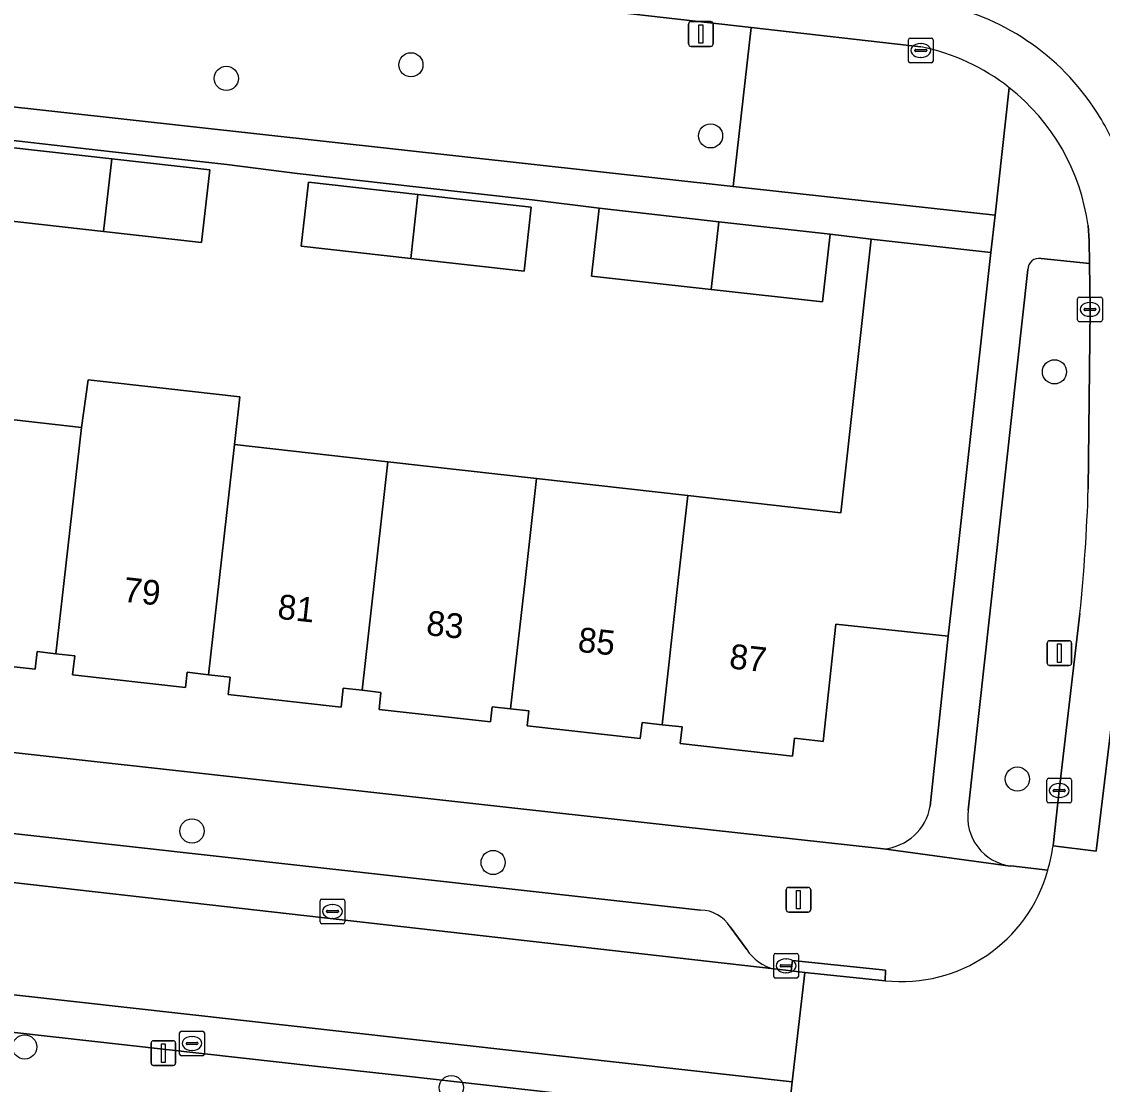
# Model space of a CAD drawing. Extents: x 162082 to 163401, y 388089 to 388636.
# Drawn here: x 163126.89 to 163170.58, y 388479.63 to 388522.59 of the extents above; entities that cross this region are included whole.
import ezdxf

# ---------------------------------------------------------------- set-up
doc = ezdxf.new("R2010")
doc.units = 0
for name, color, linetype in [('IMGEO_Boom', 7, 'Continuous'), ('IMGEO_Erf', 7, 'Continuous'), ('IMGEO_Groenvoorziening', 7, 'Continuous'), ('IMGEO_Kolk', 7, 'Continuous'), ('IMGEO_Lichtmast', 7, 'Continuous'), ('IMGEO_Muur', 7, 'Continuous'), ('IMGEO_Pand', 7, 'Continuous'), ('IMGEO_Pand_nummerreeks', 7, 'Continuous'), ('IMGEO_Parkeervlak_open', 7, 'Continuous'), ('IMGEO_Rijbaan_lokaal_gesloten', 7, 'Continuous'), ('IMGEO_Rijbaan_lokaal_open', 7, 'Continuous'), ('IMGEO_Voetpad_open', 7, 'Continuous')]:
    doc.layers.add(name, color=color, linetype=linetype)

msp = doc.modelspace()

# ---------------------------------------------------------------- linework, layer by layer
at = {"layer": 'IMGEO_Boom'}
for centre in [(163142.628, 388520.842), (163135.165, 388520.291), (163154.743, 388517.969), (163168.646, 388508.431), (163167.148, 388491.97), (163133.779, 388489.869), (163145.953, 388488.596), (163127.014, 388481.14), (163144.262, 388479.498)]:
    msp.add_circle(centre, 0.489, dxfattribs=at)
at = {"layer": 'IMGEO_Erf'}
for points in [[(163123.258, 388506.866), (163129.308, 388506.185), (163129.576, 388508.105), (163132.727, 388507.751), (163135.714, 388507.415), (163135.497, 388505.489), (163141.695, 388504.791), (163147.7, 388504.115), (163153.825, 388503.426), (163160.007, 388502.731), (163161.239, 388513.787), (163159.58, 388513.991), (163159.272, 388511.254), (163154.764, 388511.761), (163149.936, 388512.304), (163150.244, 388515.041), (163147.526, 388515.381), (163142.947, 388515.896), (163138.028, 388516.45), (163135.187, 388516.81), (163130.564, 388517.33), (163125.828, 388517.863)], [(163063.858, 388500), (163153.515, 388490.057), (163161.74, 388489.145)], [(163163.624, 388490.874), (163164.352, 388497.742), (163159.813, 388498.224), (163159.294, 388493.493), (163159.079, 388493.517), (163158.14, 388493.622), (163158.059, 388492.901), (163153.519, 388493.409), (163153.593, 388494.075), (163152.782, 388494.166), (163151.971, 388494.257), (163151.9, 388493.615), (163147.325, 388494.126), (163147.392, 388494.727), (163146.652, 388494.81), (163145.916, 388494.892), (163145.848, 388494.281), (163141.339, 388494.786), (163141.416, 388495.472), (163140.655, 388495.557), (163139.893, 388495.643), (163139.808, 388494.882), (163135.242, 388495.393), (163135.32, 388496.089), (163134.45, 388496.186), (163133.578, 388496.284), (163133.509, 388495.666), (163128.953, 388496.176), (163129.04, 388496.953), (163128.278, 388497.038), (163127.513, 388497.124), (163127.433, 388496.408), (163122.827, 388496.923)]]:
    msp.add_lwpolyline(points, dxfattribs=at)
for points in [[(163130.531, 388517.04), (163134.498, 388516.594), (163134.166, 388513.653), (163130.199, 388514.1), (163126.005, 388514.572), (163126.335, 388517.512)], [(163142.621, 388513.009), (163138.198, 388513.507), (163138.49, 388516.103), (163142.914, 388515.605), (163147.493, 388515.089), (163147.201, 388512.494)]]:
    msp.add_lwpolyline(points, close=True, dxfattribs=at)
msp.add_arc((163161.563, 388491.229), 2.091, 274.8571, 350.2298, dxfattribs=at)
at = {"layer": 'IMGEO_Groenvoorziening'}
msp.add_lwpolyline([(163069.433, 388531.658), (163031.039, 388536.202), (163000, 388539.522), (162992.744, 388540.298), (162992.032, 388534.021), (163000, 388533.142), (163155.658, 388515.929), (163156.391, 388522.352), (163145.834, 388523.559), (163144.608, 388523.695)], close=True, dxfattribs=at)
for points in [[(163163.25, 388521.568), (163156.391, 388522.352), (163155.658, 388515.929), (163166.247, 388514.758), (163166.821, 388519.915)], [(163170.012, 388503.692), (163170.083, 388510.954), (163170.064, 388512.804), (163168.103, 388513.011)], [(163167.565, 388512.569), (163165.161, 388490.713)], [(163168.591, 388489.272), (163168.838, 388491.504), (163169.674, 388498.665)], [(163166.876, 388488.46), (163168.373, 388488.286)]]:
    msp.add_lwpolyline(points, dxfattribs=at)
for centre, radius, start, end in [((163161.545, 388513.2), 8.54, 51.8401, 78.4814), ((163168.029, 388512.552), 0.465, 80.8702, 177.9402), ((163098.241, 388505.993), 71.808, 354.14292, 358.16388), ((163167.123, 388490.427), 1.983, 171.7207, 262.8366), ((163162.577, 388490.085), 6.069, 342.7603, 352.3052)]:
    msp.add_arc(centre, radius, start, end, dxfattribs=at)
at = {"layer": 'IMGEO_Kolk'}
for p, q in [((163162.817, 388521.921), (163163.669, 388521.921)), ((163162.742, 388520.995), (163162.742, 388521.847)), ((163163.044, 388521.464), (163163.442, 388521.464)), ((163163.23, 388521.701), (163163.255, 388521.701)), ((163163.743, 388521.847), (163163.743, 388520.995)), ((163163.001, 388521.415), (163163.001, 388521.427)), ((163163.439, 388521.378), (163163.041, 388521.378)), ((163163.253, 388521.141), (163163.228, 388521.141)), ((163163.485, 388521.427), (163163.485, 388521.415)), ((163163.669, 388520.921), (163162.817, 388520.921)), ((163169.657, 388511.454), (163170.509, 388511.454)), ((163169.582, 388510.528), (163169.582, 388511.38)), ((163169.884, 388510.997), (163170.282, 388510.997)), ((163170.07, 388511.234), (163170.095, 388511.234)), ((163170.583, 388511.38), (163170.583, 388510.528)), ((163169.841, 388510.948), (163169.841, 388510.96)), ((163170.279, 388510.911), (163169.881, 388510.911)), ((163170.093, 388510.674), (163170.068, 388510.674)), ((163170.325, 388510.96), (163170.325, 388510.948)), ((163170.509, 388510.454), (163169.657, 388510.454)), ((163168.337, 388491.078), (163168.337, 388491.93)), ((163168.412, 388492.004), (163169.264, 388492.004)), ((163168.825, 388491.784), (163168.85, 388491.784)), ((163169.338, 388491.93), (163169.338, 388491.078)), ((163168.596, 388491.498), (163168.596, 388491.51)), ((163169.034, 388491.461), (163168.636, 388491.461)), ((163168.639, 388491.547), (163169.037, 388491.547)), ((163169.08, 388491.51), (163169.08, 388491.498)), ((163169.264, 388491.004), (163168.412, 388491.004)), ((163168.848, 388491.224), (163168.823, 388491.224)), ((163138.957, 388486.193), (163138.957, 388487.045)), ((163139.032, 388487.119), (163139.884, 388487.119)), ((163139.958, 388487.045), (163139.958, 388486.193)), ((163139.216, 388486.613), (163139.216, 388486.625)), ((163139.654, 388486.576), (163139.256, 388486.576)), ((163139.259, 388486.662), (163139.657, 388486.662)), ((163139.445, 388486.899), (163139.47, 388486.899)), ((163139.7, 388486.625), (163139.7, 388486.613)), ((163139.884, 388486.119), (163139.032, 388486.119)), ((163139.468, 388486.339), (163139.443, 388486.339)), ((163157.296, 388483.994), (163157.296, 388484.846)), ((163157.371, 388484.92), (163158.223, 388484.92)), ((163158.297, 388484.846), (163158.297, 388483.994)), ((163157.555, 388484.414), (163157.555, 388484.426)), ((163157.993, 388484.377), (163157.595, 388484.377)), ((163157.598, 388484.463), (163157.996, 388484.463)), ((163157.784, 388484.7), (163157.809, 388484.7)), ((163158.039, 388484.426), (163158.039, 388484.414)), ((163158.223, 388483.92), (163157.371, 388483.92)), ((163157.807, 388484.14), (163157.782, 388484.14)), ((163133.279, 388480.854), (163133.279, 388481.706)), ((163133.354, 388481.78), (163134.206, 388481.78)), ((163134.28, 388481.706), (163134.28, 388480.854)), ((163133.538, 388481.274), (163133.538, 388481.286)), ((163133.581, 388481.323), (163133.979, 388481.323)), ((163133.767, 388481.56), (163133.792, 388481.56)), ((163134.022, 388481.286), (163134.022, 388481.274)), ((163133.976, 388481.237), (163133.578, 388481.237)), ((163133.79, 388481), (163133.765, 388481)), ((163134.206, 388480.78), (163133.354, 388480.78))]:
    msp.add_line(p, q, dxfattribs=at)
for points in [[(163162.817, 388521.921), (163163.669, 388521.921)], [(163162.742, 388520.995), (163162.742, 388521.847)], [(163163.743, 388521.847), (163163.743, 388520.995)], [(163163.669, 388520.921), (163162.817, 388520.921)], [(163169.657, 388511.454), (163170.509, 388511.454)], [(163169.582, 388510.528), (163169.582, 388511.38)], [(163170.583, 388511.38), (163170.583, 388510.528)], [(163170.509, 388510.454), (163169.657, 388510.454)], [(163168.337, 388491.078), (163168.337, 388491.93)], [(163168.412, 388492.004), (163169.264, 388492.004)], [(163169.338, 388491.93), (163169.338, 388491.078)], [(163169.264, 388491.004), (163168.412, 388491.004)], [(163138.957, 388486.193), (163138.957, 388487.045)], [(163139.032, 388487.119), (163139.884, 388487.119)], [(163139.958, 388487.045), (163139.958, 388486.193)], [(163139.884, 388486.119), (163139.032, 388486.119)], [(163157.296, 388483.994), (163157.296, 388484.846)], [(163157.371, 388484.92), (163158.223, 388484.92)], [(163158.297, 388484.846), (163158.297, 388483.994)], [(163158.223, 388483.92), (163157.371, 388483.92)], [(163133.279, 388480.854), (163133.279, 388481.706)], [(163133.354, 388481.78), (163134.206, 388481.78)], [(163134.28, 388481.706), (163134.28, 388480.854)], [(163134.206, 388480.78), (163133.354, 388480.78)]]:
    msp.add_lwpolyline(points, dxfattribs=at)
for centre, radius, start, end in [((163162.819, 388521.845), 0.0765, 91.552, 178.448), ((163162.819, 388521.845), 0.0765, 91.552, 178.448), ((163163.667, 388521.845), 0.0765, 1.552, 88.448), ((163163.667, 388521.845), 0.0765, 1.552, 88.448), ((163163.041, 388521.424), 0.0403, 85.8775, 175.7526), ((163163.446, 388521.426), 0.0386, 1.7309, 96.639), ((163163.038, 388521.414), 0.0366, 178.938, 274.7102), ((163163.442, 388521.421), 0.043, 264.8664, 352.4533), ((163162.819, 388520.997), 0.0765, 181.552, 268.448), ((163162.819, 388520.997), 0.0765, 181.552, 268.448), ((163163.667, 388520.997), 0.0765, 271.552, 358.448), ((163163.667, 388520.997), 0.0765, 271.552, 358.448), ((163169.659, 388511.378), 0.0765, 91.552, 178.448), ((163169.659, 388511.378), 0.0765, 91.552, 178.448), ((163170.507, 388511.378), 0.0765, 1.552, 88.448), ((163170.507, 388511.378), 0.0765, 1.552, 88.448), ((163169.881, 388510.957), 0.0403, 85.8775, 175.7526), ((163170.286, 388510.959), 0.0386, 1.7309, 96.639), ((163169.878, 388510.947), 0.0366, 178.938, 274.7102), ((163170.282, 388510.954), 0.043, 264.8664, 352.4533), ((163169.659, 388510.53), 0.0765, 181.552, 268.448), ((163169.659, 388510.53), 0.0765, 181.552, 268.448), ((163170.507, 388510.53), 0.0765, 271.552, 358.448), ((163170.507, 388510.53), 0.0765, 271.552, 358.448), ((163168.414, 388491.928), 0.0765, 91.552, 178.448), ((163168.414, 388491.928), 0.0765, 91.552, 178.448), ((163169.262, 388491.928), 0.0765, 1.552, 88.448), ((163169.262, 388491.928), 0.0765, 1.552, 88.448), ((163168.636, 388491.507), 0.0403, 85.8775, 175.7526), ((163168.633, 388491.497), 0.0366, 178.938, 274.7102), ((163169.037, 388491.504), 0.043, 264.8664, 352.4533), ((163169.041, 388491.509), 0.0386, 1.7309, 96.639), ((163168.414, 388491.08), 0.0765, 181.552, 268.448), ((163168.414, 388491.08), 0.0765, 181.552, 268.448), ((163169.262, 388491.08), 0.0765, 271.552, 358.448), ((163169.262, 388491.08), 0.0765, 271.552, 358.448), ((163139.034, 388487.043), 0.0765, 91.552, 178.448), ((163139.034, 388487.043), 0.0765, 91.552, 178.448), ((163139.882, 388487.043), 0.0765, 1.552, 88.448), ((163139.882, 388487.043), 0.0765, 1.552, 88.448), ((163139.256, 388486.622), 0.0403, 85.8775, 175.7526), ((163139.253, 388486.612), 0.0366, 178.938, 274.7102), ((163139.657, 388486.619), 0.043, 264.8664, 352.4533), ((163139.661, 388486.624), 0.0386, 1.7309, 96.639), ((163139.034, 388486.195), 0.0765, 181.552, 268.448), ((163139.034, 388486.195), 0.0765, 181.552, 268.448), ((163139.882, 388486.195), 0.0765, 271.552, 358.448), ((163139.882, 388486.195), 0.0765, 271.552, 358.448), ((163157.373, 388484.844), 0.0765, 91.552, 178.448), ((163157.373, 388484.844), 0.0765, 91.552, 178.448), ((163158.221, 388484.844), 0.0765, 1.552, 88.448), ((163158.221, 388484.844), 0.0765, 1.552, 88.448), ((163157.595, 388484.423), 0.0403, 85.8775, 175.7526), ((163157.592, 388484.413), 0.0366, 178.938, 274.7102), ((163157.996, 388484.42), 0.043, 264.8664, 352.4533), ((163158, 388484.425), 0.0386, 1.7309, 96.639), ((163157.373, 388483.996), 0.0765, 181.552, 268.448), ((163157.373, 388483.996), 0.0765, 181.552, 268.448), ((163158.221, 388483.996), 0.0765, 271.552, 358.448), ((163158.221, 388483.996), 0.0765, 271.552, 358.448), ((163133.356, 388481.704), 0.0765, 91.552, 178.448), ((163133.356, 388481.704), 0.0765, 91.552, 178.448), ((163134.204, 388481.704), 0.0765, 1.552, 88.448), ((163134.204, 388481.704), 0.0765, 1.552, 88.448), ((163133.578, 388481.283), 0.0403, 85.8775, 175.7526), ((163133.575, 388481.273), 0.0366, 178.938, 274.7102), ((163133.979, 388481.28), 0.043, 264.8664, 352.4533), ((163133.983, 388481.285), 0.0386, 1.7309, 96.639), ((163133.356, 388480.856), 0.0765, 181.552, 268.448), ((163133.356, 388480.856), 0.0765, 181.552, 268.448), ((163134.204, 388480.856), 0.0765, 271.552, 358.448), ((163134.204, 388480.856), 0.0765, 271.552, 358.448)]:
    msp.add_arc(centre, radius, start, end, dxfattribs=at)
for centre, major_axis, ratio, start_param, end_param in [((163163.229, 388521.421), (-0.387, 0.002), 0.722429, 4.712389, 7.853982), ((163163.254, 388521.421), (-0.39, 0.002), 0.717154, 1.570796, 4.712389), ((163170.069, 388510.954), (-0.387, 0.002), 0.722429, 4.712389, 7.853982), ((163170.094, 388510.954), (-0.39, 0.002), 0.717154, 1.570796, 4.712389), ((163168.824, 388491.504), (-0.387, 0.002), 0.722429, 4.712389, 7.853982), ((163168.849, 388491.504), (-0.39, 0.002), 0.717154, 1.570796, 4.712389), ((163139.444, 388486.619), (-0.387, 0.002), 0.722429, 4.712389, 7.853982), ((163139.469, 388486.619), (-0.39, 0.002), 0.717154, 1.570796, 4.712389), ((163157.783, 388484.42), (-0.387, 0.002), 0.722429, 4.712389, 7.853982), ((163157.808, 388484.42), (-0.39, 0.002), 0.717154, 1.570796, 4.712389), ((163133.766, 388481.28), (-0.387, 0.002), 0.722429, 4.712389, 7.853982), ((163133.791, 388481.28), (-0.39, 0.002), 0.717154, 1.570796, 4.712389)]:
    msp.add_ellipse(centre, major_axis=major_axis, ratio=ratio, start_param=start_param, end_param=end_param, dxfattribs=at)
at = {"layer": 'IMGEO_Lichtmast'}
for p, q in [((163153.854, 388521.688), (163153.854, 388522.488)), ((163153.854, 388522.488), (163153.854, 388521.688)), ((163153.954, 388522.588), (163154.744, 388522.588)), ((163154.744, 388522.588), (163153.954, 388522.588)), ((163154.844, 388522.488), (163154.844, 388521.688)), ((163154.844, 388521.688), (163154.844, 388522.488)), ((163154.744, 388521.588), (163153.954, 388521.588)), ((163153.954, 388521.588), (163154.744, 388521.588)), ((163168.351, 388496.659), (163168.351, 388497.459)), ((163168.351, 388497.459), (163168.351, 388496.659)), ((163168.451, 388497.559), (163169.241, 388497.559)), ((163169.241, 388497.559), (163168.451, 388497.559)), ((163169.341, 388497.459), (163169.341, 388496.659)), ((163169.341, 388496.659), (163169.341, 388497.459)), ((163169.241, 388496.559), (163168.451, 388496.559)), ((163168.451, 388496.559), (163169.241, 388496.559)), ((163157.802, 388486.692), (163157.802, 388487.492)), ((163157.802, 388487.492), (163157.802, 388486.692)), ((163157.902, 388487.592), (163158.692, 388487.592)), ((163158.692, 388487.592), (163157.902, 388487.592)), ((163158.792, 388487.492), (163158.792, 388486.692)), ((163158.792, 388486.692), (163158.792, 388487.492)), ((163158.692, 388486.592), (163157.902, 388486.592)), ((163157.902, 388486.592), (163158.692, 388486.592)), ((163132.124, 388480.491), (163132.124, 388481.291)), ((163132.124, 388481.291), (163132.124, 388480.491)), ((163132.224, 388481.391), (163133.014, 388481.391)), ((163133.014, 388481.391), (163132.224, 388481.391)), ((163133.114, 388481.291), (163133.114, 388480.491)), ((163133.114, 388480.491), (163133.114, 388481.291)), ((163133.014, 388480.391), (163132.224, 388480.391)), ((163132.224, 388480.391), (163133.014, 388480.391))]:
    msp.add_line(p, q, dxfattribs=at)
for points in [[(163154.274, 388522.463), (163154.424, 388522.463), (163154.424, 388521.713), (163154.274, 388521.713), (163154.274, 388522.463)], [(163168.771, 388497.434), (163168.921, 388497.434), (163168.921, 388496.684), (163168.771, 388496.684), (163168.771, 388497.434)], [(163158.222, 388487.467), (163158.372, 388487.467), (163158.372, 388486.717), (163158.222, 388486.717), (163158.222, 388487.467)], [(163132.544, 388481.266), (163132.694, 388481.266), (163132.694, 388480.516), (163132.544, 388480.516), (163132.544, 388481.266)]]:
    msp.add_lwpolyline(points, dxfattribs=at)
for centre, start, end in [((163153.954, 388522.488), 90, 180), ((163153.954, 388522.488), 90, 180), ((163154.744, 388522.488), 0, 90), ((163154.744, 388522.488), 360, 90), ((163153.954, 388521.688), 180, 270), ((163153.954, 388521.688), 180, 270), ((163154.744, 388521.688), 270, 0), ((163154.744, 388521.688), 270, 0), ((163168.451, 388497.459), 90, 180), ((163168.451, 388497.459), 90, 180), ((163169.241, 388497.459), 0, 90), ((163169.241, 388497.459), 360, 90), ((163168.451, 388496.659), 180, 270), ((163168.451, 388496.659), 180, 270), ((163169.241, 388496.659), 270, 0), ((163169.241, 388496.659), 270, 0), ((163157.902, 388487.492), 90, 180), ((163157.902, 388487.492), 90, 180), ((163158.692, 388487.492), 0, 90), ((163158.692, 388487.492), 360, 90), ((163157.902, 388486.692), 180, 270), ((163157.902, 388486.692), 180, 270), ((163158.692, 388486.692), 270, 0), ((163158.692, 388486.692), 270, 0), ((163132.224, 388481.291), 90, 180), ((163132.224, 388481.291), 90, 180), ((163133.014, 388481.291), 0, 90), ((163133.014, 388481.291), 360, 90), ((163132.224, 388480.491), 180, 270), ((163132.224, 388480.491), 180, 270), ((163133.014, 388480.491), 270, 0), ((163133.014, 388480.491), 270, 0)]:
    msp.add_arc(centre, 0.1, start, end, dxfattribs=at)
at = {"layer": 'IMGEO_Muur'}
msp.add_lwpolyline([(163135.187, 388516.81), (163138.028, 388516.45)], dxfattribs=at)
at = {"layer": 'IMGEO_Pand'}
for points in [[(163130.531, 388517.04), (163126.335, 388517.512), (163126.005, 388514.572), (163130.199, 388514.1)], [(163130.531, 388517.04), (163130.199, 388514.1), (163134.166, 388513.653), (163134.498, 388516.594)], [(163142.914, 388515.605), (163138.49, 388516.103), (163138.198, 388513.507), (163142.621, 388513.009)], [(163142.914, 388515.605), (163142.621, 388513.009), (163147.201, 388512.494), (163147.493, 388515.089)], [(163155.072, 388514.498), (163150.244, 388515.041), (163149.936, 388512.304), (163154.764, 388511.761)], [(163155.072, 388514.498), (163154.764, 388511.761), (163159.272, 388511.254), (163159.58, 388513.991)], [(163153.825, 388503.426), (163153.439, 388500), (163152.782, 388494.166), (163153.593, 388494.075), (163153.519, 388493.409), (163158.059, 388492.901), (163158.14, 388493.622), (163159.079, 388493.517), (163159.294, 388493.493), (163159.813, 388498.224), (163164.352, 388497.742), (163164.604, 388500), (163165.36, 388506.787), (163166.079, 388513.248), (163161.239, 388513.787), (163160.007, 388502.731)], [(163128.278, 388497.038), (163129.04, 388496.953), (163128.953, 388496.176), (163133.509, 388495.666), (163133.578, 388496.284), (163134.45, 388496.186), (163134.879, 388500), (163135.497, 388505.489), (163135.714, 388507.415), (163132.727, 388507.751), (163129.576, 388508.105), (163129.308, 388506.185), (163128.611, 388500)], [(163128.278, 388497.038), (163128.611, 388500), (163129.308, 388506.185), (163123.258, 388506.866), (163122.485, 388500), (163122.222, 388497.659), (163122.901, 388497.583), (163122.827, 388496.923), (163127.433, 388496.408), (163127.513, 388497.124)], [(163140.655, 388495.557), (163141.155, 388500), (163141.695, 388504.791), (163135.497, 388505.489), (163134.879, 388500), (163134.45, 388496.186), (163135.32, 388496.089), (163135.242, 388495.393), (163139.808, 388494.882), (163139.893, 388495.643)], [(163146.652, 388494.81), (163147.254, 388500), (163147.7, 388504.115), (163141.695, 388504.791), (163141.155, 388500), (163140.655, 388495.557), (163141.416, 388495.472), (163141.339, 388494.786), (163145.848, 388494.281), (163145.916, 388494.892)], [(163146.652, 388494.81), (163147.392, 388494.727), (163147.325, 388494.126), (163151.9, 388493.615), (163151.971, 388494.257), (163152.782, 388494.166), (163153.439, 388500), (163153.825, 388503.426), (163147.7, 388504.115), (163147.254, 388500)]]:
    msp.add_lwpolyline(points, close=True, dxfattribs=at)
at = {"layer": 'IMGEO_Parkeervlak_open'}
for points in [[(163154.338, 388486.673), (163107.431, 388491.9)], [(163104.293, 388490.302), (163157.309, 388484.298)], [(163156.204, 388485.079), (163155.531, 388485.99)]]:
    msp.add_lwpolyline(points, dxfattribs=at)
msp.add_lwpolyline([(163113.296, 388484.727), (163113.008, 388483.252), (163138.738, 388480.37), (163142.578, 388479.94), (163157.88, 388478.226), (163158.046, 388479.731)], close=True, dxfattribs=at)
for centre, radius, start, end in [((163154.324, 388485.266), 1.407, 30.9684, 89.4488), ((163157.714, 388486.043), 1.792, 212.5594, 256.9362)]:
    msp.add_arc(centre, radius, start, end, dxfattribs=at)
at = {"layer": 'IMGEO_Rijbaan_lokaal_gesloten'}
for points in [[(162964.238, 388545.381), (162949.636, 388547.042), (162908.609, 388551.708), (162908.406, 388549.888), (162910.704, 388549.627), (162914.4, 388549.207), (162919.873, 388548.585), (162964.031, 388543.563), (162989.365, 388540.682), (162992.744, 388540.298), (163000, 388539.522), (163031.039, 388536.202), (163069.433, 388531.658), (163144.608, 388523.695), (163145.834, 388523.559), (163156.391, 388522.352), (163163.25, 388521.568)], [(163170.004, 388514.343), (163170.054, 388513.725), (163170.064, 388512.804), (163170.083, 388510.954), (163170.012, 388503.692)], [(163169.674, 388498.665), (163168.838, 388491.504), (163168.591, 388489.272), (163170.337, 388489.058), (163171.444, 388498.312)], [(163171.444, 388498.312), (163170.337, 388489.058), (163168.591, 388489.272)], [(163161.795, 388483.819), (163158.557, 388484.155), (163158.046, 388479.731), (163157.88, 388478.226), (163162.028, 388477.761)]]:
    msp.add_lwpolyline(points, dxfattribs=at)
for centre, radius, start, end in [((163162.021, 388513.593), 9.9, 34.0105, 81.2421), ((163162.021, 388513.593), 9.9, 34.0105, 81.2421), ((163161.545, 388513.2), 8.54, 51.8401, 78.4814), ((163161.543, 388513.205), 8.537, 7.6603, 51.814), ((163162.026, 388513.598), 9.892, 20.2312, 34.001), ((163162.026, 388513.598), 9.892, 20.2312, 34.001), ((163098.241, 388505.993), 71.808, 354.14292, 358.16388), ((163162.577, 388490.085), 6.069, 342.7603, 352.3052), ((163162.465, 388489.91), 6.127, 263.7264, 344.633)]:
    msp.add_arc(centre, radius, start, end, dxfattribs=at)
at = {"layer": 'IMGEO_Rijbaan_lokaal_open'}
msp.add_lwpolyline([(163022.991, 388487.919), (163023.506, 388489.464), (163024.23, 388490.75), (163024.93, 388491.497), (163026.159, 388492.524), (163027.49, 388493.305), (163028.914, 388493.615), (163031.44, 388493.821), (163032.492, 388493.726), (163104.975, 388485.686), (163104.782, 388484.174), (163113.008, 388483.252), (163113.296, 388484.727), (163158.046, 388479.731), (163158.557, 388484.155), (163158.006, 388484.218), (163157.309, 388484.298), (163104.293, 388490.302), (163103.425, 388490.396), (163096.83, 388491.119), (163096.039, 388491.206), (163042.677, 388497.199)], dxfattribs=at)
at = {"layer": 'IMGEO_Voetpad_open'}
for points in [[(163125.828, 388517.863), (163130.564, 388517.33), (163135.187, 388516.81), (163138.028, 388516.45), (163142.947, 388515.896), (163147.526, 388515.381), (163150.244, 388515.041), (163155.072, 388514.498), (163159.58, 388513.991), (163161.239, 388513.787), (163166.079, 388513.248), (163166.247, 388514.758), (163155.658, 388515.929), (163000, 388533.142)], [(163166.821, 388519.915), (163166.247, 388514.758), (163166.079, 388513.248), (163165.36, 388506.787), (163164.604, 388500), (163164.352, 388497.742), (163163.624, 388490.874)], [(163168.103, 388513.011), (163170.064, 388512.804), (163170.054, 388513.725), (163170.004, 388514.343)], [(163165.161, 388490.713), (163167.565, 388512.569)], [(163168.373, 388488.286), (163166.876, 388488.46), (163166.867, 388488.448), (163161.74, 388489.145), (163153.515, 388490.057), (163063.858, 388500)], [(163107.431, 388491.9), (163154.338, 388486.673)], [(163161.74, 388489.145), (163166.867, 388488.448), (163166.876, 388488.46)], [(163155.531, 388485.99), (163156.204, 388485.079)], [(163157.309, 388484.298), (163158.006, 388484.218), (163158.057, 388484.634), (163161.82, 388484.246), (163161.795, 388483.819)], [(163161.578, 388473.502), (163162.028, 388477.761), (163157.88, 388478.226), (163142.578, 388479.94), (163138.738, 388480.37), (163113.008, 388483.252), (163104.782, 388484.174)]]:
    msp.add_lwpolyline(points, dxfattribs=at)
msp.add_lwpolyline([(163158.057, 388484.634), (163158.006, 388484.218), (163158.557, 388484.155), (163161.795, 388483.819), (163161.82, 388484.246)], close=True, dxfattribs=at)
for centre, radius, start, end in [((163161.543, 388513.205), 8.537, 7.6603, 51.814), ((163168.029, 388512.552), 0.465, 80.8702, 177.9402), ((163161.563, 388491.229), 2.091, 274.8571, 350.2298), ((163167.123, 388490.427), 1.983, 171.7207, 262.8366), ((163162.465, 388489.91), 6.127, 263.7264, 344.633), ((163154.324, 388485.266), 1.407, 30.9684, 89.4488), ((163157.714, 388486.043), 1.792, 212.5594, 256.9362)]:
    msp.add_arc(centre, radius, start, end, dxfattribs=at)

# ---------------------------------------------------------------- texts
at = {"layer": 'IMGEO_Pand_nummerreeks'}
for s, p in [('79', (163130.968, 388499.143)), ('81', (163137.206, 388498.457)), ('83', (163143.219, 388497.796)), ('85', (163149.345, 388497.122)), ('87', (163155.47, 388496.448))]:
    msp.add_text(s, height=1, rotation=353.725, dxfattribs=at).set_placement(p)

doc.saveas('drawing.dxf')
